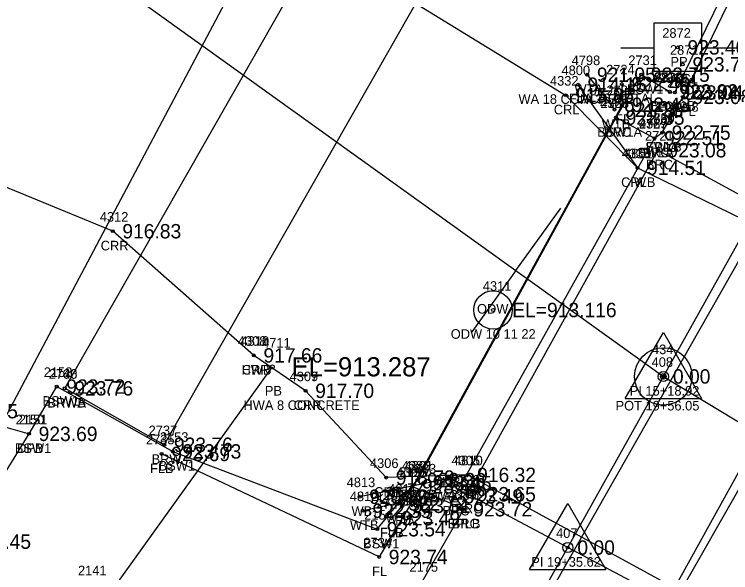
# Model space of a CAD drawing. Extents: x 1575382 to 1578175, y 1099175 to 1101955.
# Drawn here: x 1576830.6 to 1576905.3, y 1100403.7 to 1100461.9 of the extents above; entities that cross this region are included whole.
import ezdxf

# ---------------------------------------------------------------- set-up
doc = ezdxf.new("R2010")
doc.units = 0
for name, color, linetype in [('RD_EX_BldgApp', 7, 'Continuous'), ('RD_EX_Bridge', 7, 'Continuous'), ('RD_EX_Bridge_txCode', 7, 'Continuous'), ('RD_EX_Conc', 7, 'Continuous'), ('RD_EX_Conc_txCode', 7, 'Continuous'), ('RD_EX_DR_Pipe', 7, 'Continuous'), ('RD_EX_DR_Pipe_txCode', 7, 'Continuous'), ('RD_EX_Driveway', 7, 'Continuous'), ('RD_EX_Driveway_txCode', 7, 'Continuous'), ('RD_EX_Fence_Other', 7, 'Continuous'), ('RD_EX_Fence_Other_txCode', 7, 'Continuous'), ('RD_EX_H2O', 7, 'Continuous'), ('RD_EX_H2O_txCode', 7, 'Continuous'), ('RD_EX_Misc', 7, 'Continuous'), ('RD_EX_Misc_txCode', 7, 'Continuous'), ('RD_EX_Road', 7, 'Continuous'), ('RD_EX_Road_txCode', 7, 'Continuous'), ('RD_EX_TX_Bridge_ELEV', 7, 'Continuous'), ('RD_EX_TX_Conc_ELEV', 7, 'Continuous'), ('RD_EX_TX_Driveway_ELEV', 7, 'Continuous'), ('RD_EX_TX_Fence_Other_ELEV', 7, 'Continuous'), ('RD_EX_TX_H2O_ELEV', 7, 'Continuous'), ('RD_EX_TX_Misc_ELEV', 7, 'Continuous'), ('RD_EX_TX_Road_ELEV', 7, 'Continuous'), ('RD_EX_UT', 7, 'Continuous'), ('RD_EX_UT_txCode', 7, 'Continuous'), ('RD_HC_Cl', 7, 'Continuous'), ('RD_HC_Data', 7, 'Continuous'), ('RD_HC_Data_Tic', 7, 'Continuous'), ('RD_HC_Survey_ELEV', 7, 'Continuous'), ('RD_HC_txCode', 7, 'Continuous'), ('RD_SMD_Locator', 7, 'Continuous'), ('RD_TX_Pipe_ElevEX', 7, 'Continuous')]:
    doc.layers.add(name, color=color, linetype=linetype)

msp = doc.modelspace()

# ---------------------------------------------------------------- linework, layer by layer
at = {"layer": 'RD_EX_BldgApp'}
for points in [[(1576889.348, 1100454.59), (1576895.552, 1100445.921), (1576919.077, 1100434.439), (1576929.909, 1100433.001)], [(1576904.086, 1100391.165), (1576900.366, 1100401.58), (1576877.844, 1100413.895), (1576866.598, 1100411.621)]]:
    msp.add_lwpolyline(points, dxfattribs=at)
at = {"layer": 'RD_EX_Bridge'}
msp.add_line((1576860.973, 1100422.665), (1576855.581, 1100426.359), dxfattribs=at)
for points in [[(1576835.873, 1100422.923), (1576846.243, 1100417.037), (1576880.84, 1100477.785), (1576870.562, 1100483.796), (1576835.873, 1100422.923)], [(1576872.624, 1100413.346), (1576893.323, 1100451.156), (1576897.331, 1100449.018), (1576876.487, 1100411.664), (1576877.449, 1100410.316), (1576872.091, 1100412.695), (1576872.624, 1100413.346)], [(1576898.678, 1100400.796), (1576877.828, 1100411.88), (1576897.684, 1100447.758), (1576918.426, 1100436.45), (1576898.678, 1100400.796), (1576899.268, 1100400.38), (1576920.515, 1100437.674), (1576925.275, 1100434.597), (1576904.195, 1100397.574), (1576902.522, 1100394.635), (1576896.98, 1100397.709), (1576898.771, 1100400.611), (1576899.268, 1100400.38)]]:
    msp.add_lwpolyline(points, dxfattribs=at)
at = {"layer": 'RD_EX_Conc'}
msp.add_line((1576897.331, 1100449.018), (1576898.125, 1100449.597), dxfattribs=at)
for points in [[(1576899.445, 1100453.772), (1576907.614, 1100470.497), (1576910.91, 1100477.189), (1576913.122, 1100481.026)], [(1576893.323, 1100451.156), (1576895.947, 1100455.637), (1576898.9, 1100453.883)], [(1576537.526, 1099904.469), (1576543.864, 1099909.524), (1576562.156, 1099910.987), (1576591.509, 1099962.437), (1576615.66, 1100005.023), (1576615.66, 1100005.023), (1576639.955, 1100047.654), (1576665.605, 1100092.866), (1576689.568, 1100135.166), (1576714.68, 1100179.661), (1576738.987, 1100222.526), (1576763.599, 1100265.874), (1576774.843, 1100284.485), (1576788.688, 1100308.171), (1576806.144, 1100353.343), (1576815.02, 1100384.279), (1576820.349, 1100399.915), (1576825.225, 1100406.934), (1576832.152, 1100418.175), (1576835.036, 1100423.107), (1576847.134, 1100416.346), (1576868.436, 1100408.229), (1576872.091, 1100412.695)]]:
    msp.add_lwpolyline(points, dxfattribs=at)
at = {"layer": 'RD_EX_DR_Pipe'}
msp.add_line((1576838.657, 1100398.846), (1576857.505, 1100425.171), dxfattribs=at)
at = {"layer": 'RD_EX_Driveway'}
msp.add_lwpolyline([(1576750.919, 1100427.157), (1576789.736, 1100423.677), (1576808.593, 1100421.375), (1576823.858, 1100420.542), (1576832.152, 1100418.175)], dxfattribs=at)
at = {"layer": 'RD_EX_Fence_Other'}
for points in [[(1576893.922, 1100454.66), (1576893.96, 1100452.502), (1576871.045, 1100410.67), (1576869.932, 1100409.375)], [(1576873.224, 1100413.042), (1576868.634, 1100405.335), (1576845.967, 1100416.08)]]:
    msp.add_lwpolyline(points, dxfattribs=at)
at = {"layer": 'RD_EX_H2O'}
for points in [[(1576494.395, 1100746.785), (1576534.479, 1100716.699), (1576580.853, 1100681.507), (1576619.545, 1100647.191), (1576656.921, 1100617.099), (1576703.897, 1100584.735), (1576745.772, 1100553.171), (1576784.849, 1100522.676), (1576823.531, 1100500.604), (1576858.619, 1100471.567), (1576888.066, 1100453.494), (1576895.552, 1100445.921)], [(1576877.844, 1100413.895), (1576869.371, 1100413.615), (1576860.973, 1100422.665), (1576855.581, 1100426.359), (1576840.875, 1100439.308), (1576798.637, 1100456.699), (1576756.835, 1100486.111), (1576719.942, 1100507.597), (1576677.179, 1100540.845), (1576627.08, 1100575.483), (1576584.182, 1100605.602), (1576548.289, 1100637.234), (1576503.874, 1100673.907), (1576459.552, 1100707.506)]]:
    msp.add_lwpolyline(points, dxfattribs=at)
for radius in [2, 0.15]:
    msp.add_circle((1576880.501, 1100431.093), radius, dxfattribs=at)
at = {"layer": 'RD_EX_Misc'}
for p, q in [((1576890.325, 1100455.629), (1576893.16, 1100451.987)), ((1576870.645, 1100410.93), (1576866.925, 1100410.159))]:
    msp.add_line(p, q, dxfattribs=at)
at = {"layer": 'RD_EX_Road'}
for points in [[(1576898.125, 1100449.597), (1576900.298, 1100453.323), (1576908.44, 1100470.191), (1576911.626, 1100476.811), (1576915.143, 1100482.86), (1576932.491, 1100514.031), (1576964.319, 1100571.231), (1576981.085, 1100601.291), (1577005.143, 1100644.548), (1577029.514, 1100688.699), (1577055.929, 1100735.941), (1577058.213, 1100744.654), (1577059.154, 1100754.07), (1577057.45, 1100760.722), (1577053.131, 1100767.877), (1577044.533, 1100776.687), (1577044.533, 1100776.687), (1577000.541, 1100813.123), (1576959.676, 1100843.401), (1576921.642, 1100879.474), (1576887.689, 1100919.798), (1576859.542, 1100961.835), (1576835.397, 1101008.919), (1576817.257, 1101055.711)], [(1576574.844, 1099890.862), (1576581.171, 1099887.16), (1576595.394, 1099911.974), (1576615.874, 1099948.174), (1576640.557, 1099991.404), (1576640.557, 1099991.404), (1576664.878, 1100034.189), (1576689.843, 1100078.058), (1576714.218, 1100121.186), (1576739.079, 1100164.658), (1576764.147, 1100209.109), (1576788.309, 1100251.8), (1576812.145, 1100294.456), (1576837.057, 1100339.374), (1576855.378, 1100371.527), (1576853.98, 1100372.475), (1576862.984, 1100388.862), (1576865.16, 1100391.948), (1576873.145, 1100402.798), (1576877.449, 1100410.316)]]:
    msp.add_lwpolyline(points, dxfattribs=at)
at = {"layer": 'RD_EX_UT'}
for p, q in [((1576902.26, 1100460.992), (1576897.26, 1100460.992)), ((1576897.26, 1100460.992), (1576897.26, 1100455.992)), ((1576902.26, 1100455.992), (1576902.26, 1100460.992)), ((1576893.829, 1100458.429), (1576897.298, 1100458.429)), ((1576902.189, 1100458.429), (1576905.829, 1100458.429)), ((1576897.26, 1100455.992), (1576902.26, 1100455.992))]:
    msp.add_line(p, q, dxfattribs=at)
for points in [[(1576894.223, 1100516.099), (1576880.456, 1100515.866), (1576794.495, 1100353.448)], [(1576723.525, 1100115.704), (1576774.135, 1100203.854), (1576809.307, 1100265.953), (1576936.551, 1100489.795)]]:
    msp.add_lwpolyline(points, dxfattribs=at)
at = {"layer": 'RD_HC_Cl'}
for p, q in [((1576888.29, 1100406.318), (1577092.181, 1100771.631)), ((1576476.973, 1100727.145), (1576898.249, 1100424.162)), ((1576898.249, 1100424.162), (1577339.908, 1100155.918)), ((1576639.689, 1099966.694), (1576888.29, 1100406.318))]:
    msp.add_line(p, q, dxfattribs=at)
at = {"layer": 'RD_HC_Data'}
for p, q in [((1576894.278, 1100421.869), (1576898.25, 1100428.748)), ((1576898.25, 1100428.748), (1576902.218, 1100421.869)), ((1576894.278, 1100421.869), (1576902.218, 1100421.869)), ((1576884.319, 1100404.026), (1576888.291, 1100410.905)), ((1576888.291, 1100410.905), (1576892.26, 1100404.026)), ((1576884.319, 1100404.026), (1576892.26, 1100404.026))]:
    msp.add_line(p, q, dxfattribs=at)
for centre, radius in [((1576898.248, 1100424.162), 3), ((1576898.249, 1100424.162), 0.529), ((1576898.249, 1100424.162), 0.282), ((1576888.29, 1100406.318), 0.529)]:
    msp.add_circle(centre, radius, dxfattribs=at)
at = {"layer": 'RD_HC_Data_Tic'}
for q in [(1576887.564, 1100441.7), (1576878.222, 1100428.711)]:
    msp.add_line((1576882.893, 1100435.205), q, dxfattribs=at)
at = {"layer": 'RD_SMD_Locator'}
for centre, radius in [((1576899.769, 1100458.483), 0.15), ((1576900.284, 1100456.711), 0.15), ((1576890.325, 1100455.629), 0.15), ((1576895.947, 1100455.637), 0.15), ((1576889.348, 1100454.59), 0.15), ((1576893.922, 1100454.66), 0.15), ((1576898.9, 1100453.883), 0.15), ((1576898.948, 1100453.824), 0.15), ((1576899.445, 1100453.772), 0.15), ((1576888.066, 1100453.494), 0.15), ((1576900.298, 1100453.323), 0.15), ((1576893.96, 1100452.502), 0.15), ((1576893.16, 1100451.987), 0.15), ((1576893.323, 1100451.156), 0.15), ((1576893.323, 1100451.156), 0.15), ((1576898.125, 1100449.597), 0.15), ((1576898.125, 1100449.597), 0.15), ((1576897.331, 1100449.018), 0.15), ((1576897.331, 1100449.018), 0.15), ((1576897.684, 1100447.758), 0.15), ((1576895.552, 1100445.921), 0.15), ((1576895.552, 1100445.921), 0.15), ((1576840.875, 1100439.308), 0.15), ((1576855.581, 1100426.359), 0.15), ((1576855.581, 1100426.359), 0.15), ((1576857.505, 1100425.171), 0.2), ((1576898.249, 1100424.162), 0.15), ((1576898.249, 1100424.162), 0.15), ((1576835.036, 1100423.107), 0.15), ((1576835.873, 1100422.923), 0.15), ((1576835.873, 1100422.923), 0.15), ((1576860.973, 1100422.665), 0.15), ((1576860.973, 1100422.665), 0.15), ((1576832.152, 1100418.175), 0.15), ((1576832.152, 1100418.175), 0.15), ((1576846.243, 1100417.037), 0.15), ((1576847.134, 1100416.346), 0.15), ((1576845.967, 1100416.08), 0.15), ((1576869.371, 1100413.615), 0.15), ((1576877.844, 1100413.895), 0.15), ((1576877.844, 1100413.895), 0.15), ((1576872.091, 1100412.695), 0.15), ((1576872.091, 1100412.695), 0.15), ((1576872.624, 1100413.346), 0.15), ((1576872.624, 1100413.346), 0.15), ((1576873.224, 1100413.042), 0.15), ((1576877.828, 1100411.88), 0.15), ((1576866.598, 1100411.621), 0.15), ((1576876.487, 1100411.664), 0.15), ((1576870.645, 1100410.93), 0.15), ((1576871.045, 1100410.67), 0.15), ((1576866.925, 1100410.159), 0.15), ((1576877.449, 1100410.316), 0.15), ((1576877.449, 1100410.316), 0.15), ((1576869.932, 1100409.375), 0.15), ((1576868.436, 1100408.229), 0.15), ((1576888.29, 1100406.318), 0.15), ((1576868.634, 1100405.335), 0.15)]:
    msp.add_circle(centre, radius, dxfattribs=at)

# ---------------------------------------------------------------- texts
at = {"layer": 'RD_EX_Bridge_txCode'}
for s, p in [('4386', (1576891.669, 1100452.156)), ('4387', (1576895.701, 1100450.018)), ('BRC', (1576892.071, 1100449.156)), ('2721', (1576896.337, 1100448.758)), ('BRC', (1576896.079, 1100447.018)), ('BRC', (1576896.432, 1100445.758)), ('4308', (1576853.912, 1100427.359)), ('2740', (1576834.203, 1100423.923)), ('2736', (1576834.219, 1100423.923)), ('HWB', (1576854.29, 1100424.359)), ('4307', (1576859.304, 1100423.665)), ('BRWA', (1576834.069, 1100420.923)), ('BRWB', (1576834.085, 1100420.923)), ('HWA 8 CONCRETE', (1576854.497, 1100420.665)), ('2737', (1576844.613, 1100418.037)), ('BRW', (1576844.928, 1100415.037)), ('4385', (1576870.994, 1100414.346)), ('4391', (1576871.277, 1100414.346)), ('4390', (1576870.421, 1100413.695)), ('4388', (1576874.857, 1100412.664)), ('2720', (1576876.159, 1100412.88)), ('BRCA SW', (1576869.387, 1100411.346)), ('BRCB', (1576870.899, 1100411.346)), ('4389', (1576875.819, 1100411.316)), ('BRC', (1576870.839, 1100410.695)), ('BRC', (1576875.235, 1100409.664)), ('BRC', (1576876.576, 1100409.88)), ('BRC', (1576876.197, 1100408.316))]:
    msp.add_text(s, height=1, dxfattribs=at).set_placement(p)
at = {"layer": 'RD_EX_Conc_txCode'}
for s, p in [('2871', (1576898.937, 1100457.711)), ('2731', (1576894.601, 1100456.637)), ('2732', (1576897.27, 1100454.883)), ('2870', (1576897.279, 1100454.824)), ('2869', (1576897.792, 1100454.772)), ('TC1', (1576899.323, 1100454.711)), ('BSW1', (1576894.467, 1100453.637)), ('2728', (1576891.693, 1100452.156)), ('CFLA 18', (1576896.65, 1100451.772)), ('BSW1B', (1576896.947, 1100451.883)), ('TC1A', (1576897.499, 1100451.824)), ('2730', (1576896.456, 1100450.597)), ('2729', (1576895.701, 1100450.018)), ('BSW1A', (1576891.354, 1100449.156)), ('SWLB', (1576896.362, 1100447.597)), ('SWLA', (1576895.551, 1100447.018)), ('2152', (1576833.689, 1100424.107)), ('BSW1', (1576833.555, 1100421.107)), ('2150', (1576830.766, 1100419.175)), ('2153', (1576845.787, 1100417.346)), ('BSW1', (1576830.672, 1100416.175)), ('BSW1', (1576845.653, 1100414.346)), ('2155', (1576870.744, 1100413.695)), ('BSW1B', (1576870.138, 1100410.695)), ('2154', (1576867.09, 1100409.229)), ('BSW1', (1576866.956, 1100406.229)), ('2141', (1576837.254, 1100403.428))]:
    msp.add_text(s, height=1, dxfattribs=at).set_placement(p)
at = {"layer": 'RD_EX_DR_Pipe_txCode'}
for s, p in [('4711', (1576856.442, 1100427.171)), ('PB', (1576856.725, 1100422.171))]:
    msp.add_text(s, height=1, dxfattribs=at).set_placement(p)
at = {"layer": 'RD_EX_Driveway_txCode'}
for s, p in [('2151', (1576831.089, 1100419.175)), ('DPB', (1576830.9, 1100416.175))]:
    msp.add_text(s, height=1, dxfattribs=at).set_placement(p)
at = {"layer": 'RD_EX_Fence_Other_txCode'}
for s, p in [('2724', (1576892.292, 1100455.66)), ('2725', (1576892.33, 1100453.502)), ('FLA 36 METAL', (1576888.41, 1100452.66)), ('FL', (1576893.228, 1100450.502)), ('2735', (1576844.337, 1100417.08)), ('FLB', (1576844.763, 1100414.08)), ('2733', (1576871.594, 1100414.042)), ('FLA 42 METAL', (1576867.76, 1100411.042)), ('2726', (1576869.391, 1100411.67)), ('2727', (1576868.302, 1100410.375)), ('FL', (1576870.312, 1100408.67)), ('FLB', (1576868.727, 1100407.375)), ('2734', (1576867.004, 1100406.335)), ('FL', (1576867.902, 1100403.335))]:
    msp.add_text(s, height=1, dxfattribs=at).set_placement(p)
at = {"layer": 'RD_EX_H2O'}
msp.add_text('ODW', height=1, dxfattribs=at).set_placement((1576878.835, 1100430.718))
at = {"layer": 'RD_EX_H2O_txCode'}
for s, p in [('4332', (1576886.436, 1100454.494)), ('CRL', (1576886.838, 1100451.494)), ('4333', (1576893.922, 1100446.921)), ('CRLB', (1576893.851, 1100443.921)), ('4312', (1576839.528, 1100440.308)), ('CRR', (1576839.623, 1100437.308)), ('4311', (1576879.438, 1100433.093)), ('ODW 10 11 22', (1576876.099, 1100428.093)), ('4310', (1576854.196, 1100427.359)), ('CRR', (1576854.329, 1100424.359)), ('4309', (1576859.304, 1100423.665)), ('CRR', (1576859.721, 1100420.665)), ('4305', (1576876.175, 1100414.895)), ('4306', (1576867.678, 1100414.615)), ('CRRA', (1576876.104, 1100411.895)), ('CRR', (1576868.119, 1100411.615))]:
    msp.add_text(s, height=1, dxfattribs=at).set_placement(p)
at = {"layer": 'RD_EX_Misc_txCode'}
for s, p in [('4798', (1576888.695, 1100456.629)), ('4800', (1576887.639, 1100455.59)), ('WTA', (1576888.978, 1100453.629)), ('4799', (1576891.53, 1100452.987)), ('WA 18 CONCRETE', (1576883.155, 1100452.59)), ('WTB', (1576891.83, 1100449.987)), ('4801', (1576894.166, 1100446.921)), ('W', (1576895.182, 1100443.921)), ('4810', (1576876.459, 1100414.895)), ('4813', (1576865.251, 1100412.621)), ('4811', (1576869.582, 1100411.93)), ('W', (1576877.474, 1100411.895)), ('4812', (1576865.579, 1100411.159)), ('WB', (1576865.755, 1100409.621)), ('WTA', (1576869.298, 1100408.93)), ('WTB', (1576865.595, 1100408.159))]:
    msp.add_text(s, height=1, dxfattribs=at).set_placement(p)
at = {"layer": 'RD_EX_Road_txCode'}
for s, p in [('2868', (1576898.645, 1100454.323)), ('EPL', (1576899.093, 1100451.323)), ('2867', (1576896.472, 1100450.597)), ('EPLA', (1576896.432, 1100447.597)), ('2176', (1576876.079, 1100411.316)), ('EPLB', (1576875.772, 1100408.316)), ('2175', (1576871.799, 1100403.798))]:
    msp.add_text(s, height=1, dxfattribs=at).set_placement(p)
at = {"layer": 'RD_EX_TX_Bridge_ELEV'}
for s, p in [('922.35', (1576894.323, 1100450.406)), ('922.51', (1576898.331, 1100448.268)), ('923.08', (1576898.684, 1100447.008)), ('917.66', (1576856.581, 1100425.609)), ('923.76', (1576836.873, 1100422.173)), ('923.76', (1576836.873, 1100422.173)), ('917.70', (1576861.973, 1100421.915)), ('923.76', (1576847.243, 1100416.287)), ('923.36', (1576873.624, 1100412.596)), ('923.36', (1576873.624, 1100412.596)), ('923.39', (1576873.091, 1100411.945)), ('923.49', (1576877.487, 1100410.914)), ('923.65', (1576878.828, 1100411.13)), ('923.72', (1576878.449, 1100409.566))]:
    msp.add_text(s, height=1.5, dxfattribs=at).set_placement(p)
at = {"layer": 'RD_EX_TX_Conc_ELEV'}
for s, p in [('923.72', (1576901.284, 1100455.961)), ('922.75', (1576896.947, 1100454.887)), ('922.92', (1576899.9, 1100453.133)), ('923.04', (1576899.948, 1100453.074)), ('923.04', (1576900.445, 1100453.022)), ('922.35', (1576894.323, 1100450.406)), ('922.75', (1576899.125, 1100448.847)), ('922.51', (1576898.331, 1100448.268)), ('923.72', (1576836.036, 1100422.357)), ('923.69', (1576833.152, 1100417.425)), ('923.73', (1576848.134, 1100415.596)), ('923.39', (1576873.091, 1100411.945)), ('923.54', (1576869.436, 1100407.479)), ('923.45', (1576826.225, 1100406.184))]:
    msp.add_text(s, height=1.5, dxfattribs=at).set_placement(p)
at = {"layer": 'RD_EX_TX_Driveway_ELEV'}
for s, p in [('923.35', (1576824.858, 1100419.792)), ('923.69', (1576833.152, 1100417.425)), ('923.45', (1576826.225, 1100406.184))]:
    msp.add_text(s, height=1.5, dxfattribs=at).set_placement(p)
at = {"layer": 'RD_EX_TX_Fence_Other_ELEV'}
for s, p in [('922.40', (1576894.922, 1100453.91)), ('922.43', (1576894.96, 1100451.752)), ('923.69', (1576846.967, 1100415.33)), ('923.45', (1576874.224, 1100412.292)), ('923.51', (1576872.045, 1100409.92)), ('923.49', (1576870.932, 1100408.625)), ('923.74', (1576869.634, 1100404.585))]:
    msp.add_text(s, height=1.5, dxfattribs=at).set_placement(p)
at = {"layer": 'RD_EX_TX_H2O_ELEV'}
for s, p in [('915.85', (1576889.066, 1100452.744)), ('914.51', (1576896.552, 1100445.171)), ('916.83', (1576841.875, 1100438.558)), ('EL=913.116', (1576882.501, 1100430.343)), ('917.66', (1576856.581, 1100425.609)), ('917.70', (1576861.973, 1100421.915)), ('918.79', (1576870.371, 1100412.865)), ('916.32', (1576878.844, 1100413.145))]:
    msp.add_text(s, height=1.5, dxfattribs=at).set_placement(p)
at = {"layer": 'RD_EX_TX_Misc_ELEV'}
for s, p in [('921.05', (1576891.325, 1100454.879)), ('914.15', (1576890.348, 1100453.84)), ('921.38', (1576894.16, 1100451.237)), ('914.51', (1576896.552, 1100445.171)), ('916.32', (1576878.844, 1100413.145)), ('920.73', (1576867.598, 1100410.871)), ('922.72', (1576871.645, 1100410.18)), ('922.39', (1576867.925, 1100409.409))]:
    msp.add_text(s, height=1.5, dxfattribs=at).set_placement(p)
at = {"layer": 'RD_EX_TX_Road_ELEV'}
for s, p in [('923.08', (1576901.298, 1100452.573)), ('922.75', (1576899.125, 1100448.847)), ('923.72', (1576878.449, 1100409.566))]:
    msp.add_text(s, height=1.5, dxfattribs=at).set_placement(p)
at = {"layer": 'RD_EX_UT_txCode'}
for s, p in [('2872', (1576898.139, 1100459.483)), ('PP', (1576898.99, 1100456.483))]:
    msp.add_text(s, height=1, dxfattribs=at).set_placement(p)
at = {"layer": 'RD_HC_Survey_ELEV'}
for s, p in [('923.40', (1576900.769, 1100457.733)), ('0.00', (1576899.249, 1100423.412)), ('0.00', (1576899.249, 1100423.412)), ('0.00', (1576889.29, 1100405.568))]:
    msp.add_text(s, height=1.5, dxfattribs=at).set_placement(p)
at = {"layer": 'RD_HC_txCode'}
for s, p in [('434', (1576897.067, 1100426.487)), ('408', (1576897.028, 1100425.162)), ('PI 15+18.92', (1576894.752, 1100422.162)), ('POT 19+56.05', (1576893.272, 1100420.615)), ('407', (1576887.069, 1100407.318)), ('PI 19+35.62', (1576884.487, 1100404.318))]:
    msp.add_text(s, height=1, dxfattribs=at).set_placement(p)
at = {"layer": 'RD_TX_Pipe_ElevEX'}
msp.add_text('EL=913.287', height=2, dxfattribs=at).set_placement((1576859.505, 1100424.171))

doc.saveas('drawing.dxf')
